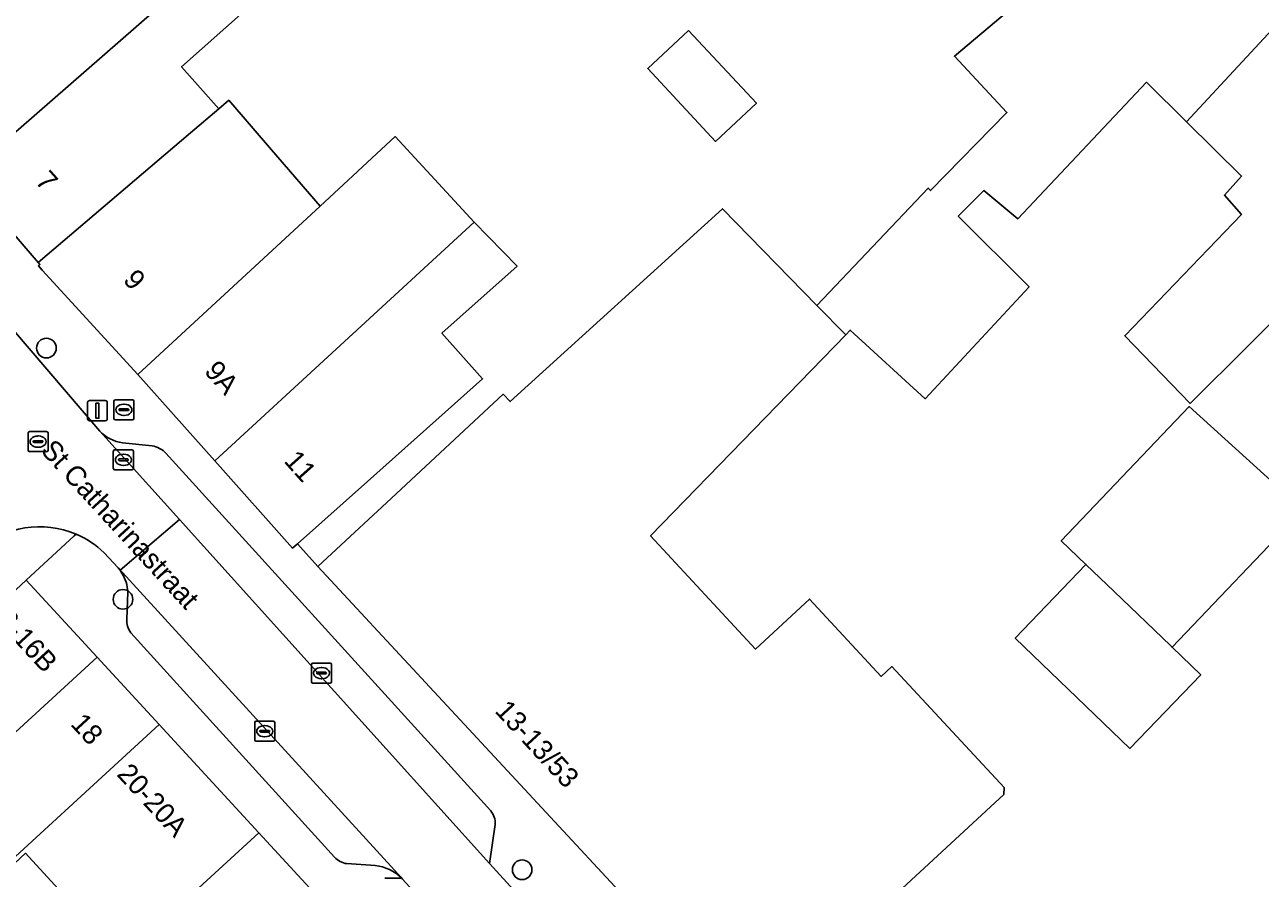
# Model space of a CAD drawing. Extents: x 160663 to 161506, y 382245 to 383291.
# Drawn here: x 160853.7 to 160915.2, y 383074 to 383116.5 of the extents above; entities that cross this region are included whole.
import ezdxf

# ---------------------------------------------------------------- set-up
doc = ezdxf.new("R2010")
doc.units = 0
for name, color, linetype in [('IMGEO_Boom', 7, 'Continuous'), ('IMGEO_Brandkraan', 7, 'Continuous'), ('IMGEO_Erf', 7, 'Continuous'), ('IMGEO_Kolk', 7, 'Continuous'), ('IMGEO_Lichtmast', 7, 'Continuous'), ('IMGEO_Openbare_ruimte_label', 7, 'Continuous'), ('IMGEO_Pand', 7, 'Continuous'), ('IMGEO_Pand_nummerreeks', 7, 'Continuous'), ('IMGEO_Parkeervlak_open', 7, 'Continuous'), ('IMGEO_Rijbaan_lokaal_open', 7, 'Continuous'), ('IMGEO_Rioolput', 7, 'Continuous'), ('IMGEO_Voetpad_open', 7, 'Continuous')]:
    doc.layers.add(name, color=color, linetype=linetype)

msp = doc.modelspace()

# ---------------------------------------------------------------- linework, layer by layer
at = {"layer": 'IMGEO_Boom'}
for centre in [(160854.782, 383100.356), (160858.596, 383087.847), (160878.479, 383074.385)]:
    msp.add_circle(centre, 0.489, dxfattribs=at)
at = {"layer": 'IMGEO_Brandkraan'}
for p, q in [((160858.142, 383096.859), (160858.142, 383097.711)), ((160858.217, 383097.785), (160859.069, 383097.785)), ((160858.401, 383097.279), (160858.401, 383097.291)), ((160858.839, 383097.242), (160858.441, 383097.242)), ((160858.444, 383097.328), (160858.842, 383097.328)), ((160858.63, 383097.565), (160858.655, 383097.565)), ((160858.885, 383097.291), (160858.885, 383097.279)), ((160859.143, 383097.711), (160859.143, 383096.859)), ((160859.069, 383096.785), (160858.217, 383096.785)), ((160858.653, 383097.005), (160858.628, 383097.005))]:
    msp.add_line(p, q, dxfattribs=at)
for points in [[(160858.142, 383096.859), (160858.142, 383097.711)], [(160858.217, 383097.785), (160859.069, 383097.785)], [(160859.143, 383097.711), (160859.143, 383096.859)], [(160859.069, 383096.785), (160858.217, 383096.785)]]:
    msp.add_lwpolyline(points, dxfattribs=at)
for centre, radius, start, end in [((160858.219, 383097.709), 0.0765, 91.55205, 178.44795), ((160858.219, 383097.709), 0.0765, 91.55205, 178.44795), ((160858.441, 383097.288), 0.0403, 85.87752, 175.75265), ((160858.438, 383097.278), 0.0366, 178.93798, 274.71019), ((160858.842, 383097.285), 0.043, 264.86636, 352.45326), ((160858.846, 383097.29), 0.0386, 1.73085, 96.63898), ((160859.067, 383097.709), 0.0765, 1.55205, 88.44795), ((160859.067, 383097.709), 0.0765, 1.55205, 88.44795), ((160858.219, 383096.861), 0.0765, 181.55205, 268.44795), ((160858.219, 383096.861), 0.0765, 181.55205, 268.44795), ((160859.067, 383096.861), 0.0765, 271.55205, 358.44795), ((160859.067, 383096.861), 0.0765, 271.55205, 358.44795)]:
    msp.add_arc(centre, radius, start, end, dxfattribs=at)
for centre, major_axis, ratio, start_param, end_param in [((160858.629, 383097.285), (-0.387, 0.002), 0.722429, 4.712389, 7.853982), ((160858.654, 383097.285), (-0.39, 0.002), 0.717154, 1.570796, 4.712389)]:
    msp.add_ellipse(centre, major_axis=major_axis, ratio=ratio, start_param=start_param, end_param=end_param, dxfattribs=at)
at = {"layer": 'IMGEO_Erf'}
for points in [[(160864.744, 383117.232), (160861.516, 383114.358), (160863.37, 383112.275), (160863.864, 383112.695), (160865.997, 383110.223), (160868.41, 383107.426), (160872.156, 383110.887), (160876.09, 383106.619), (160878.226, 383104.441), (160874.481, 383101.107), (160876.511, 383098.827), (160870.776, 383093.722), (160867.29, 383090.619), (160868.302, 383089.485), (160871.966, 383092.888), (160877.537, 383098.061), (160877.881, 383097.692), (160888.456, 383107.291), (160893.163, 383102.485), (160898.705, 383108.319), (160898.826, 383108.199), (160902.622, 383112.091), (160900.01, 383114.885), (160904.415, 383118.611)], [(160918.208, 383104.015), (160914.661, 383100.492), (160911.75, 383097.6), (160908.493, 383100.969), (160914.309, 383107.011), (160913.458, 383107.969), (160914.317, 383108.92), (160911.568, 383111.629), (160909.574, 383113.593), (160903.171, 383106.798), (160901.476, 383108.194), (160900.204, 383106.927), (160903.729, 383103.405), (160898.547, 383097.837), (160894.821, 383101.251), (160894.598, 383101.021), (160884.874, 383091.014), (160890.11, 383085.375), (160892.788, 383087.862), (160896.364, 383084.012), (160896.889, 383084.499), (160902.487, 383078.472), (160902.474, 383078.136), (160897.856, 383073.872)], [(160848.217, 383064.883), (160856.097, 383072.635), (160853.735, 383075.209), (160853.185, 383074.704)]]:
    msp.add_lwpolyline(points, dxfattribs=at)
for points in [[(160886.764, 383116.165), (160890.144, 383112.543), (160888.111, 383110.647), (160884.732, 383114.27)], [(160903.039, 383085.916), (160906.562, 383089.584), (160905.334, 383090.764), (160911.703, 383097.446), (160917.378, 383092.31), (160910.853, 383085.463), (160912.276, 383084.096), (160908.754, 383080.429)]]:
    msp.add_lwpolyline(points, close=True, dxfattribs=at)
at = {"layer": 'IMGEO_Kolk'}
for p, q in [((160858.116, 383094.368), (160858.116, 383095.22)), ((160858.191, 383095.294), (160859.043, 383095.294)), ((160858.375, 383094.788), (160858.375, 383094.8)), ((160858.418, 383094.837), (160858.816, 383094.837)), ((160858.604, 383095.074), (160858.629, 383095.074)), ((160858.859, 383094.8), (160858.859, 383094.788)), ((160859.117, 383095.22), (160859.117, 383094.368)), ((160859.043, 383094.294), (160858.191, 383094.294)), ((160858.813, 383094.751), (160858.415, 383094.751)), ((160858.627, 383094.514), (160858.602, 383094.514)), ((160867.986, 383083.748), (160867.986, 383084.6)), ((160868.061, 383084.674), (160868.913, 383084.674)), ((160868.474, 383084.454), (160868.499, 383084.454)), ((160868.987, 383084.6), (160868.987, 383083.748)), ((160868.245, 383084.168), (160868.245, 383084.18)), ((160868.683, 383084.131), (160868.285, 383084.131)), ((160868.288, 383084.217), (160868.686, 383084.217)), ((160868.497, 383083.894), (160868.472, 383083.894)), ((160868.729, 383084.18), (160868.729, 383084.168)), ((160868.913, 383083.674), (160868.061, 383083.674)), ((160865.156, 383080.856), (160865.156, 383081.708)), ((160865.231, 383081.782), (160866.083, 383081.782)), ((160865.415, 383081.276), (160865.415, 383081.288)), ((160865.853, 383081.239), (160865.455, 383081.239)), ((160865.458, 383081.325), (160865.856, 383081.325)), ((160865.644, 383081.562), (160865.669, 383081.562)), ((160865.899, 383081.288), (160865.899, 383081.276)), ((160866.157, 383081.708), (160866.157, 383080.856)), ((160866.083, 383080.782), (160865.231, 383080.782)), ((160865.667, 383081.002), (160865.642, 383081.002))]:
    msp.add_line(p, q, dxfattribs=at)
for points in [[(160858.116, 383094.368), (160858.116, 383095.22)], [(160858.191, 383095.294), (160859.043, 383095.294)], [(160859.117, 383095.22), (160859.117, 383094.368)], [(160859.043, 383094.294), (160858.191, 383094.294)], [(160867.986, 383083.748), (160867.986, 383084.6)], [(160868.061, 383084.674), (160868.913, 383084.674)], [(160868.987, 383084.6), (160868.987, 383083.748)], [(160868.913, 383083.674), (160868.061, 383083.674)], [(160865.156, 383080.856), (160865.156, 383081.708)], [(160865.231, 383081.782), (160866.083, 383081.782)], [(160866.157, 383081.708), (160866.157, 383080.856)], [(160866.083, 383080.782), (160865.231, 383080.782)]]:
    msp.add_lwpolyline(points, dxfattribs=at)
for centre, radius, start, end in [((160858.193, 383095.218), 0.0765, 91.55205, 178.44795), ((160858.193, 383095.218), 0.0765, 91.55205, 178.44795), ((160858.415, 383094.797), 0.0403, 85.87752, 175.75265), ((160858.412, 383094.787), 0.0366, 178.93798, 274.71019), ((160858.816, 383094.794), 0.043, 264.86636, 352.45326), ((160858.82, 383094.799), 0.0386, 1.73085, 96.63898), ((160859.041, 383095.218), 0.0765, 1.55205, 88.44795), ((160859.041, 383095.218), 0.0765, 1.55205, 88.44795), ((160858.193, 383094.37), 0.0765, 181.55205, 268.44795), ((160858.193, 383094.37), 0.0765, 181.55205, 268.44795), ((160859.041, 383094.37), 0.0765, 271.55205, 358.44795), ((160859.041, 383094.37), 0.0765, 271.55205, 358.44795), ((160868.063, 383084.598), 0.0765, 91.55205, 178.44795), ((160868.063, 383084.598), 0.0765, 91.55205, 178.44795), ((160868.911, 383084.598), 0.0765, 1.55205, 88.44795), ((160868.911, 383084.598), 0.0765, 1.55205, 88.44795), ((160868.063, 383083.75), 0.0765, 181.55205, 268.44795), ((160868.063, 383083.75), 0.0765, 181.55205, 268.44795), ((160868.285, 383084.177), 0.0403, 85.87752, 175.75265), ((160868.282, 383084.167), 0.0366, 178.93798, 274.71019), ((160868.686, 383084.174), 0.043, 264.86636, 352.45326), ((160868.69, 383084.179), 0.0386, 1.73085, 96.63898), ((160868.911, 383083.75), 0.0765, 271.55205, 358.44795), ((160868.911, 383083.75), 0.0765, 271.55205, 358.44795), ((160865.233, 383081.706), 0.0765, 91.55205, 178.44795), ((160865.233, 383081.706), 0.0765, 91.55205, 178.44795), ((160865.455, 383081.285), 0.0403, 85.87752, 175.75265), ((160865.452, 383081.275), 0.0366, 178.93798, 274.71019), ((160865.856, 383081.282), 0.043, 264.86636, 352.45326), ((160865.86, 383081.287), 0.0386, 1.73085, 96.63898), ((160866.081, 383081.706), 0.0765, 1.55205, 88.44795), ((160866.081, 383081.706), 0.0765, 1.55205, 88.44795), ((160865.233, 383080.858), 0.0765, 181.55205, 268.44795), ((160865.233, 383080.858), 0.0765, 181.55205, 268.44795), ((160866.081, 383080.858), 0.0765, 271.55205, 358.44795), ((160866.081, 383080.858), 0.0765, 271.55205, 358.44795)]:
    msp.add_arc(centre, radius, start, end, dxfattribs=at)
for centre, major_axis, ratio, start_param, end_param in [((160858.603, 383094.794), (-0.387, 0.002), 0.722429, 4.712389, 7.853982), ((160858.628, 383094.794), (-0.39, 0.002), 0.717154, 1.570796, 4.712389), ((160868.473, 383084.174), (-0.387, 0.002), 0.722429, 4.712389, 7.853982), ((160868.498, 383084.174), (-0.39, 0.002), 0.717154, 1.570796, 4.712389), ((160865.643, 383081.282), (-0.387, 0.002), 0.722429, 4.712389, 7.853982), ((160865.668, 383081.282), (-0.39, 0.002), 0.717154, 1.570796, 4.712389)]:
    msp.add_ellipse(centre, major_axis=major_axis, ratio=ratio, start_param=start_param, end_param=end_param, dxfattribs=at)
at = {"layer": 'IMGEO_Lichtmast'}
for p, q in [((160856.827, 383096.839), (160856.827, 383097.639)), ((160856.827, 383097.639), (160856.827, 383096.839)), ((160856.927, 383097.739), (160857.717, 383097.739)), ((160857.717, 383097.739), (160856.927, 383097.739)), ((160857.817, 383097.639), (160857.817, 383096.839)), ((160857.817, 383096.839), (160857.817, 383097.639)), ((160857.717, 383096.739), (160856.927, 383096.739)), ((160856.927, 383096.739), (160857.717, 383096.739)), ((160871.646, 383073.961), (160872.436, 383073.961)), ((160872.436, 383073.961), (160871.646, 383073.961))]:
    msp.add_line(p, q, dxfattribs=at)
msp.add_lwpolyline([(160857.247, 383097.614), (160857.397, 383097.614), (160857.397, 383096.864), (160857.247, 383096.864), (160857.247, 383097.614)], dxfattribs=at)
for centre, start, end in [((160856.927, 383097.639), 90, 180), ((160856.927, 383097.639), 90, 180), ((160857.717, 383097.639), 0, 90), ((160857.717, 383097.639), 360, 90), ((160856.927, 383096.839), 180, 270), ((160856.927, 383096.839), 180, 270), ((160857.717, 383096.839), 270, 0), ((160857.717, 383096.839), 270, 0)]:
    msp.add_arc(centre, 0.1, start, end, dxfattribs=at)
at = {"layer": 'IMGEO_Pand'}
for points in [[(160855.494, 383146.477), (160849.437, 383141.466), (160847.865, 383143.697), (160841.468, 383139.204), (160844.287, 383135.367), (160834.654, 383127.38), (160838.066, 383123.41), (160841.544, 383126.254), (160851.849, 383134.678), (160855.448, 383130.467), (160860.986, 383123.842), (160859.189, 383122.242), (160859.707, 383121.66), (160855.036, 383117.501), (160850.542, 383122.549), (160847.23, 383119.601), (160844.049, 383123.372), (160840.66, 383120.426), (160846.678, 383113.478), (160846.774, 383113.543), (160850.763, 383108.963), (160862.78, 383119.438), (160871.792, 383127.293)], [(160894.598, 383101.021), (160894.821, 383101.251), (160898.547, 383097.837), (160903.729, 383103.405), (160900.204, 383106.927), (160901.476, 383108.194), (160903.171, 383106.798), (160909.574, 383113.593), (160911.568, 383111.629), (160919.466, 383120.156), (160916.373, 383123.023), (160916.474, 383123.152), (160910.58, 383129.146), (160901.674, 383121.447), (160904.415, 383118.611), (160900.01, 383114.885), (160902.622, 383112.091), (160898.826, 383108.199), (160898.705, 383108.319), (160893.163, 383102.485)], [(160911.568, 383111.629), (160914.317, 383108.92), (160913.458, 383107.969), (160914.309, 383107.011), (160908.493, 383100.969), (160911.75, 383097.6), (160914.661, 383100.492), (160918.208, 383104.015), (160916.572, 383105.4), (160919.047, 383108.055), (160918.533, 383108.569), (160924.955, 383115.295), (160922.774, 383117.225), (160922.714, 383117.145), (160919.466, 383120.156)], [(160863.37, 383112.275), (160861.516, 383114.358), (160864.744, 383117.232), (160863.018, 383119.171), (160862.78, 383119.438), (160850.763, 383108.963), (160850.691, 383108.893), (160854.374, 383104.619), (160861.967, 383111.081)], [(160886.764, 383116.165), (160884.732, 383114.27), (160888.111, 383110.647), (160890.144, 383112.543)], [(160868.41, 383107.426), (160865.997, 383110.223), (160863.864, 383112.695), (160863.37, 383112.275), (160861.967, 383111.081), (160854.374, 383104.619), (160854.457, 383104.522), (160854.382, 383104.456), (160854.573, 383104.237), (160859.34, 383099.047)], [(160876.09, 383106.619), (160872.156, 383110.887), (160868.41, 383107.426), (160859.34, 383099.047), (160863.167, 383094.748)], [(160894.598, 383101.021), (160893.163, 383102.485), (160888.456, 383107.291), (160877.881, 383097.692), (160877.537, 383098.061), (160871.966, 383092.888), (160868.302, 383089.485), (160889.751, 383066.388), (160897.856, 383073.872), (160902.474, 383078.136), (160902.487, 383078.472), (160896.889, 383084.499), (160896.364, 383084.012), (160892.788, 383087.862), (160890.11, 383085.375), (160884.874, 383091.014)], [(160876.09, 383106.619), (160863.167, 383094.748), (160867.041, 383090.397), (160867.29, 383090.619), (160870.776, 383093.722), (160876.511, 383098.827), (160874.481, 383101.107), (160878.226, 383104.441)], [(160917.378, 383092.31), (160911.703, 383097.446), (160905.334, 383090.764), (160906.562, 383089.584), (160907.966, 383088.236), (160910.766, 383085.546), (160910.853, 383085.463)], [(160907.966, 383088.236), (160906.562, 383089.584), (160903.039, 383085.916), (160908.754, 383080.429), (160912.276, 383084.096), (160910.853, 383085.463), (160910.766, 383085.546)], [(160857.306, 383084.969), (160853.777, 383088.801), (160846.509, 383082.026), (160849.978, 383078.246)], [(160860.397, 383081.613), (160857.306, 383084.969), (160849.978, 383078.246), (160850.57, 383077.601), (160847.686, 383074.953), (160846.982, 383075.711), (160845.322, 383074.18), (160847.166, 383072.195), (160851.673, 383076.352), (160853.04, 383074.862)], [(160860.397, 383081.613), (160853.04, 383074.862), (160853.185, 383074.704), (160853.735, 383075.209), (160856.097, 383072.635), (160848.217, 383064.883), (160850.226, 383062.693), (160853.621, 383065.808), (160853.799, 383065.614), (160854.791, 383066.524), (160865.361, 383076.222)], [(160869.643, 383071.573), (160865.361, 383076.222), (160854.791, 383066.524), (160856.6, 383064.552), (160859.063, 383061.866), (160859.67, 383062.423), (160863.04, 383065.515)]]:
    msp.add_lwpolyline(points, close=True, dxfattribs=at)
at = {"layer": 'IMGEO_Parkeervlak_open'}
for points in [[(160857.45, 383096.213), (160861.408, 383091.826), (160876.857, 383074.703), (160877.141, 383076.644)], [(160860.047, 383095.484), (160858.577, 383095.637)], [(160876.923, 383077.314), (160860.739, 383095.124)], [(160858.568, 383089.18), (160858.461, 383089.297), (160858.543, 383089.157)], [(160872.472, 383073.976), (160858.568, 383089.18)], [(160858.839, 383088.207), (160858.785, 383086.865)], [(160858.982, 383086.186), (160869.131, 383075.013)], [(160869.748, 383074.688), (160871.161, 383074.601)]]:
    msp.add_lwpolyline(points, dxfattribs=at)
for centre, radius, start, end in [((160858.863, 383097.586), 1.97, 224.19427, 261.66336), ((160859.889, 383094.336), 1.159, 42.8441, 82.18618), ((160856.85, 383088.108), 1.992, 2.83891, 31.77296), ((160859.814, 383086.796), 1.031, 176.13686, 216.22147), ((160876.115, 383076.681), 1.026, 357.95131, 38.09568), ((160869.866, 383075.66), 0.979, 221.35994, 263.08471), ((160870.864, 383072.292), 2.328, 46.33901, 82.68342)]:
    msp.add_arc(centre, radius, start, end, dxfattribs=at)
at = {"layer": 'IMGEO_Rijbaan_lokaal_open'}
for points in [[(160857.45, 383096.213), (160851.37, 383103.314), (160847.955, 383100.412), (160848.126, 383100.214)], [(160857.654, 383090.17), (160858.35, 383089.418), (160858.461, 383089.297), (160861.408, 383091.826), (160857.45, 383096.213)]]:
    msp.add_lwpolyline(points, dxfattribs=at)
msp.add_lwpolyline([(160861.408, 383091.826), (160858.461, 383089.297), (160858.568, 383089.18), (160872.472, 383073.976), (160872.52, 383073.923), (160882.226, 383063.298), (160884.887, 383065.802), (160884.769, 383065.933), (160884.338, 383066.411), (160878.231, 383073.18), (160876.857, 383074.703)], close=True, dxfattribs=at)
for centre, radius, start, end in [((160854.434, 383086.816), 4.65, 66.85453, 131.08711), ((160854.419, 383086.797), 4.674, 46.19169, 66.77081)]:
    msp.add_arc(centre, radius, start, end, dxfattribs=at)
at = {"layer": 'IMGEO_Rioolput'}
for p, q in [((160853.868, 383095.274), (160853.868, 383096.126)), ((160853.943, 383096.2), (160854.795, 383096.2)), ((160854.869, 383096.126), (160854.869, 383095.274)), ((160854.127, 383095.694), (160854.127, 383095.706)), ((160854.565, 383095.657), (160854.167, 383095.657)), ((160854.17, 383095.743), (160854.568, 383095.743)), ((160854.379, 383095.42), (160854.354, 383095.42)), ((160854.356, 383095.98), (160854.381, 383095.98)), ((160854.611, 383095.706), (160854.611, 383095.694)), ((160854.795, 383095.2), (160853.943, 383095.2))]:
    msp.add_line(p, q, dxfattribs=at)
for points in [[(160853.868, 383095.274), (160853.868, 383096.126)], [(160853.943, 383096.2), (160854.795, 383096.2)], [(160854.869, 383096.126), (160854.869, 383095.274)], [(160854.795, 383095.2), (160853.943, 383095.2)]]:
    msp.add_lwpolyline(points, dxfattribs=at)
for centre, radius, start, end in [((160853.945, 383096.124), 0.0765, 91.55205, 178.44795), ((160853.945, 383096.124), 0.0765, 91.55205, 178.44795), ((160854.793, 383096.124), 0.0765, 1.55205, 88.44795), ((160854.793, 383096.124), 0.0765, 1.55205, 88.44795), ((160854.167, 383095.703), 0.0403, 85.87752, 175.75265), ((160854.164, 383095.693), 0.0366, 178.93798, 274.71019), ((160854.568, 383095.7), 0.043, 264.86636, 352.45326), ((160854.572, 383095.705), 0.0386, 1.73085, 96.63898), ((160853.945, 383095.276), 0.0765, 181.55205, 268.44795), ((160853.945, 383095.276), 0.0765, 181.55205, 268.44795), ((160854.793, 383095.276), 0.0765, 271.55205, 358.44795), ((160854.793, 383095.276), 0.0765, 271.55205, 358.44795)]:
    msp.add_arc(centre, radius, start, end, dxfattribs=at)
for centre, major_axis, ratio, start_param, end_param in [((160854.355, 383095.7), (-0.387, 0.002), 0.722429, 4.712389, 7.853982), ((160854.38, 383095.7), (-0.39, 0.002), 0.717154, 1.570796, 4.712389)]:
    msp.add_ellipse(centre, major_axis=major_axis, ratio=ratio, start_param=start_param, end_param=end_param, dxfattribs=at)
at = {"layer": 'IMGEO_Voetpad_open'}
for points in [[(160859.34, 383099.047), (160854.573, 383104.237), (160854.382, 383104.456), (160854.457, 383104.522), (160854.374, 383104.619), (160850.691, 383108.893), (160850.763, 383108.963), (160846.774, 383113.543), (160846.678, 383113.478), (160840.66, 383120.426), (160838.066, 383123.41), (160834.654, 383127.38), (160832.992, 383129.701), (160832.886, 383129.618), (160828.567, 383135.162), (160827.356, 383136.717), (160823.035, 383142.262), (160821.254, 383144.609), (160814.35, 383154.373), (160812.51, 383153.063), (160816.664, 383146.344)], [(160850.081, 383104.819), (160851.37, 383103.314), (160857.45, 383096.213)], [(160910.119, 383044.116), (160907.113, 383047.588), (160904.94, 383049.935), (160904.71, 383049.882), (160903.68, 383050.995), (160903.737, 383051.179), (160903.468, 383051.469), (160903.239, 383051.417), (160901.877, 383052.888), (160901.956, 383053.143), (160899.442, 383055.857), (160895.461, 383060.035), (160895.264, 383059.99), (160893.954, 383061.404), (160893.966, 383061.709), (160891.277, 383064.611), (160889.751, 383066.388), (160868.302, 383089.485), (160867.29, 383090.619), (160867.041, 383090.397), (160863.167, 383094.748), (160859.34, 383099.047)], [(160858.577, 383095.637), (160860.047, 383095.484)], [(160860.739, 383095.124), (160876.923, 383077.314)], [(160838.769, 383074.724), (160840.295, 383076.233), (160846.509, 383082.026), (160853.777, 383088.801), (160856.172, 383091.007), (160856.262, 383091.092)], [(160856.262, 383091.092), (160856.172, 383091.007), (160853.777, 383088.801), (160857.306, 383084.969), (160860.397, 383081.613), (160865.361, 383076.222), (160869.643, 383071.573)], [(160858.543, 383089.157), (160858.461, 383089.297), (160858.35, 383089.418), (160857.654, 383090.17)], [(160858.785, 383086.865), (160858.839, 383088.207)], [(160869.131, 383075.013), (160858.982, 383086.186)], [(160877.141, 383076.644), (160876.857, 383074.703), (160878.231, 383073.18), (160880.267, 383073.211), (160880.349, 383073.207)], [(160871.161, 383074.601), (160869.748, 383074.688)], [(160872.52, 383073.923), (160872.472, 383073.976)]]:
    msp.add_lwpolyline(points, dxfattribs=at)
for centre, radius, start, end in [((160858.863, 383097.586), 1.97, 224.19427, 261.66336), ((160859.889, 383094.336), 1.159, 42.8441, 82.18618), ((160854.434, 383086.816), 4.65, 66.85453, 131.08711), ((160854.419, 383086.797), 4.674, 46.19169, 66.77081), ((160856.85, 383088.108), 1.992, 2.83891, 31.77296), ((160859.814, 383086.796), 1.031, 176.13686, 216.22147), ((160876.115, 383076.681), 1.026, 357.95131, 38.09568), ((160869.866, 383075.66), 0.979, 221.35994, 263.08471), ((160870.864, 383072.292), 2.328, 46.33901, 82.68342)]:
    msp.add_arc(centre, radius, start, end, dxfattribs=at)

# ---------------------------------------------------------------- texts
at = {"layer": 'IMGEO_Openbare_ruimte_label'}
msp.add_text('St Catharinastraat', height=1, rotation=312.52804, dxfattribs=at).set_placement((160854.451, 383095.226))
at = {"layer": 'IMGEO_Pand_nummerreeks'}
for s, rotation, p in [('7', 311.67674, (160854.186, 383108.628)), ('9', 311.67674, (160858.558, 383103.717)), ('9A', 311.67674, (160862.601, 383099.174)), ('11', 311.67692, (160866.573, 383094.712)), ('16-16B', 312.64504, (160851.762, 383087.299)), ('13-13/53', 312.68515, (160877.078, 383082.259)), ('18', 312.64504, (160855.943, 383081.608)), ('20-20A', 312.63931, (160858.245, 383079.108))]:
    msp.add_text(s, height=1, rotation=rotation, dxfattribs=at).set_placement(p)

doc.saveas('drawing.dxf')
